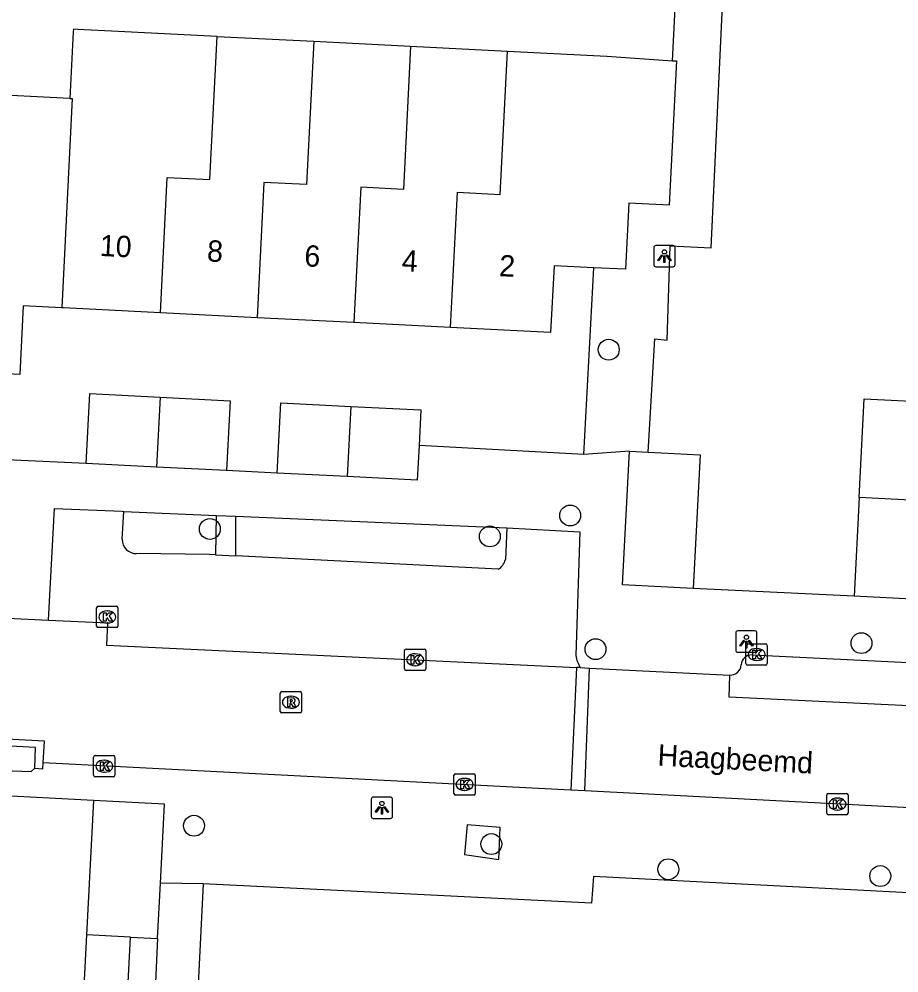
# Model space of a CAD drawing. Extents: x 162990 to 165007, y 383433 to 384336.
# Drawn here: x 164588.93 to 164630.18, y 383588.9 to 383633.59 of the extents above; entities that cross this region are included whole.
import ezdxf

# ---------------------------------------------------------------- set-up
doc = ezdxf.new("R2010")
doc.units = 0
for name, color, linetype in [('IMGEO_Boom', 7, 'Continuous'), ('IMGEO_Kolk', 7, 'Continuous'), ('IMGEO_Lichtpunt', 7, 'Continuous'), ('IMGEO_Muur', 7, 'Continuous'), ('IMGEO_Openbare_ruimte_label', 7, 'Continuous'), ('IMGEO_Pand', 7, 'Continuous'), ('IMGEO_Pand_nummerreeks', 7, 'Continuous'), ('IMGEO_Parkeervlak_open', 7, 'Continuous'), ('IMGEO_Rijbaan_lokaal_open', 7, 'Continuous'), ('IMGEO_Rioolput', 7, 'Continuous'), ('IMGEO_Voetpad_open', 7, 'Continuous')]:
    doc.layers.add(name, color=color, linetype=linetype)

msp = doc.modelspace()

# ---------------------------------------------------------------- linework, layer by layer
at = {"layer": 'IMGEO_Boom'}
for centre in [(164616.573, 383618.104), (164614.766, 383610.336), (164597.873, 383609.703), (164611.001, 383609.355), (164628.423, 383604.356), (164615.955, 383604.071), (164597.132, 383595.8), (164611.069, 383594.94), (164619.37, 383593.759), (164629.303, 383593.44)]:
    msp.add_circle(centre, 0.489, dxfattribs=at)
at = {"layer": 'IMGEO_Kolk'}
for p, q in [((164592.566, 383605.155), (164592.566, 383606.007)), ((164592.641, 383606.081), (164593.493, 383606.081)), ((164593.054, 383605.861), (164593.079, 383605.861)), ((164593.567, 383606.007), (164593.567, 383605.155)), ((164593.077, 383605.301), (164593.052, 383605.301)), ((164593.493, 383605.081), (164592.641, 383605.081)), ((164623.082, 383604.323), (164623.934, 383604.323)), ((164606.998, 383603.15), (164606.998, 383604.002)), ((164607.073, 383604.076), (164607.925, 383604.076)), ((164607.999, 383604.002), (164607.999, 383603.15)), ((164623.007, 383603.397), (164623.007, 383604.249)), ((164623.495, 383604.103), (164623.52, 383604.103)), ((164624.008, 383604.249), (164624.008, 383603.397)), ((164607.486, 383603.856), (164607.511, 383603.856)), ((164623.518, 383603.543), (164623.493, 383603.543)), ((164607.925, 383603.076), (164607.073, 383603.076)), ((164607.509, 383603.296), (164607.484, 383603.296)), ((164623.934, 383603.323), (164623.082, 383603.323)), ((164592.425, 383598.165), (164592.425, 383599.017)), ((164592.5, 383599.091), (164593.352, 383599.091)), ((164593.426, 383599.017), (164593.426, 383598.165)), ((164592.913, 383598.871), (164592.938, 383598.871)), ((164593.352, 383598.091), (164592.5, 383598.091)), ((164592.936, 383598.311), (164592.911, 383598.311)), ((164609.315, 383597.31), (164609.315, 383598.162)), ((164609.39, 383598.236), (164610.242, 383598.236)), ((164610.316, 383598.162), (164610.316, 383597.31)), ((164609.803, 383598.016), (164609.828, 383598.016)), ((164610.242, 383597.236), (164609.39, 383597.236)), ((164609.826, 383597.456), (164609.801, 383597.456)), ((164626.795, 383596.388), (164626.795, 383597.24)), ((164626.87, 383597.314), (164627.722, 383597.314)), ((164627.796, 383597.24), (164627.796, 383596.388)), ((164627.283, 383597.094), (164627.308, 383597.094)), ((164627.722, 383596.314), (164626.87, 383596.314)), ((164627.306, 383596.534), (164627.281, 383596.534))]:
    msp.add_line(p, q, dxfattribs=at)
for points in [[(164592.566, 383605.155), (164592.566, 383606.007)], [(164592.641, 383606.081), (164593.493, 383606.081)], [(164592.887, 383605.781), (164593.01, 383605.781), (164593.01, 383605.63), (164593.14, 383605.781), (164593.304, 383605.781), (164593.158, 383605.63), (164593.311, 383605.381), (164593.159, 383605.381), (164593.074, 383605.545), (164593.01, 383605.478), (164593.01, 383605.381), (164592.887, 383605.381), (164592.887, 383605.781)], [(164593.567, 383606.007), (164593.567, 383605.155)], [(164593.493, 383605.081), (164592.641, 383605.081)], [(164623.082, 383604.323), (164623.934, 383604.323)], [(164606.998, 383603.15), (164606.998, 383604.002)], [(164607.073, 383604.076), (164607.925, 383604.076)], [(164607.999, 383604.002), (164607.999, 383603.15)], [(164623.007, 383603.397), (164623.007, 383604.249)], [(164623.328, 383604.023), (164623.451, 383604.023), (164623.451, 383603.872), (164623.581, 383604.023), (164623.745, 383604.023), (164623.599, 383603.872), (164623.752, 383603.623), (164623.6, 383603.623), (164623.515, 383603.787), (164623.451, 383603.72), (164623.451, 383603.623), (164623.328, 383603.623), (164623.328, 383604.023)], [(164624.008, 383604.249), (164624.008, 383603.397)], [(164607.319, 383603.776), (164607.442, 383603.776), (164607.442, 383603.625), (164607.572, 383603.776), (164607.736, 383603.776), (164607.59, 383603.625), (164607.743, 383603.376), (164607.591, 383603.376), (164607.506, 383603.54), (164607.442, 383603.473), (164607.442, 383603.376), (164607.319, 383603.376), (164607.319, 383603.776)], [(164607.925, 383603.076), (164607.073, 383603.076)], [(164623.934, 383603.323), (164623.082, 383603.323)], [(164592.425, 383598.165), (164592.425, 383599.017)], [(164592.5, 383599.091), (164593.352, 383599.091)], [(164593.426, 383599.017), (164593.426, 383598.165)], [(164592.746, 383598.791), (164592.869, 383598.791), (164592.869, 383598.64), (164592.999, 383598.791), (164593.163, 383598.791), (164593.017, 383598.64), (164593.17, 383598.391), (164593.018, 383598.391), (164592.933, 383598.555), (164592.869, 383598.488), (164592.869, 383598.391), (164592.746, 383598.391), (164592.746, 383598.791)], [(164593.352, 383598.091), (164592.5, 383598.091)], [(164609.315, 383597.31), (164609.315, 383598.162)], [(164609.39, 383598.236), (164610.242, 383598.236)], [(164610.316, 383598.162), (164610.316, 383597.31)], [(164609.636, 383597.936), (164609.759, 383597.936), (164609.759, 383597.785), (164609.889, 383597.936), (164610.053, 383597.936), (164609.907, 383597.785), (164610.06, 383597.536), (164609.908, 383597.536), (164609.823, 383597.7), (164609.759, 383597.633), (164609.759, 383597.536), (164609.636, 383597.536), (164609.636, 383597.936)], [(164610.242, 383597.236), (164609.39, 383597.236)], [(164626.795, 383596.388), (164626.795, 383597.24)], [(164626.87, 383597.314), (164627.722, 383597.314)], [(164627.796, 383597.24), (164627.796, 383596.388)], [(164627.116, 383597.014), (164627.239, 383597.014), (164627.239, 383596.863), (164627.369, 383597.014), (164627.533, 383597.014), (164627.387, 383596.863), (164627.54, 383596.614), (164627.388, 383596.614), (164627.303, 383596.778), (164627.239, 383596.711), (164627.239, 383596.614), (164627.116, 383596.614), (164627.116, 383597.014)], [(164627.722, 383596.314), (164626.87, 383596.314)]]:
    msp.add_lwpolyline(points, dxfattribs=at)
for centre, start, end in [((164592.643, 383606.005), 91.552, 178.448), ((164592.643, 383606.005), 91.552, 178.448), ((164593.491, 383606.005), 1.552, 88.448), ((164593.491, 383606.005), 1.552, 88.448), ((164592.643, 383605.157), 181.552, 268.448), ((164592.643, 383605.157), 181.552, 268.448), ((164593.491, 383605.157), 271.552, 358.448), ((164593.491, 383605.157), 271.552, 358.448), ((164623.084, 383604.247), 91.552, 178.448), ((164623.084, 383604.247), 91.552, 178.448), ((164623.932, 383604.247), 1.552, 88.448), ((164623.932, 383604.247), 1.552, 88.448), ((164607.075, 383604), 91.552, 178.448), ((164607.075, 383604), 91.552, 178.448), ((164607.923, 383604), 1.552, 88.448), ((164607.923, 383604), 1.552, 88.448), ((164607.075, 383603.152), 181.552, 268.448), ((164607.075, 383603.152), 181.552, 268.448), ((164607.923, 383603.152), 271.552, 358.448), ((164607.923, 383603.152), 271.552, 358.448), ((164623.084, 383603.399), 181.552, 268.448), ((164623.084, 383603.399), 181.552, 268.448), ((164623.932, 383603.399), 271.552, 358.448), ((164623.932, 383603.399), 271.552, 358.448), ((164592.502, 383599.015), 91.552, 178.448), ((164592.502, 383599.015), 91.552, 178.448), ((164593.35, 383599.015), 1.552, 88.448), ((164593.35, 383599.015), 1.552, 88.448), ((164592.502, 383598.167), 181.552, 268.448), ((164592.502, 383598.167), 181.552, 268.448), ((164593.35, 383598.167), 271.552, 358.448), ((164593.35, 383598.167), 271.552, 358.448), ((164609.392, 383598.16), 91.552, 178.448), ((164609.392, 383598.16), 91.552, 178.448), ((164610.24, 383598.16), 1.552, 88.448), ((164610.24, 383598.16), 1.552, 88.448), ((164609.392, 383597.312), 181.552, 268.448), ((164609.392, 383597.312), 181.552, 268.448), ((164610.24, 383597.312), 271.552, 358.448), ((164610.24, 383597.312), 271.552, 358.448), ((164626.872, 383597.238), 91.552, 178.448), ((164626.872, 383597.238), 91.552, 178.448), ((164627.72, 383597.238), 1.552, 88.448), ((164627.72, 383597.238), 1.552, 88.448), ((164626.872, 383596.39), 181.552, 268.448), ((164626.872, 383596.39), 181.552, 268.448), ((164627.72, 383596.39), 271.552, 358.448), ((164627.72, 383596.39), 271.552, 358.448)]:
    msp.add_arc(centre, 0.0765, start, end, dxfattribs=at)
for centre, major_axis, ratio, start_param, end_param in [((164593.053, 383605.581), (-0.387, 0.002), 0.722429, 4.712389, 7.853982), ((164593.078, 383605.581), (-0.39, 0.002), 0.717154, 1.570796, 4.712389), ((164623.494, 383603.823), (-0.387, 0.002), 0.722429, 4.712389, 7.853982), ((164623.519, 383603.823), (-0.39, 0.002), 0.717154, 1.570796, 4.712389), ((164607.485, 383603.576), (-0.387, 0.002), 0.722429, 4.712389, 7.853982), ((164607.51, 383603.576), (-0.39, 0.002), 0.717154, 1.570796, 4.712389), ((164592.912, 383598.591), (-0.387, 0.002), 0.722429, 4.712389, 7.853982), ((164592.937, 383598.591), (-0.39, 0.002), 0.717154, 1.570796, 4.712389), ((164609.802, 383597.736), (-0.387, 0.002), 0.722429, 4.712389, 7.853982), ((164609.827, 383597.736), (-0.39, 0.002), 0.717154, 1.570796, 4.712389), ((164627.282, 383596.814), (-0.387, 0.002), 0.722429, 4.712389, 7.853982), ((164627.307, 383596.814), (-0.39, 0.002), 0.717154, 1.570796, 4.712389)]:
    msp.add_ellipse(centre, major_axis=major_axis, ratio=ratio, start_param=start_param, end_param=end_param, dxfattribs=at)
at = {"layer": 'IMGEO_Lichtpunt'}
for p, q in [((164618.687, 383622.889), (164618.687, 383622.082)), ((164618.687, 383622.889), (164618.687, 383622.082)), ((164619.589, 383622.984), (164618.781, 383622.984)), ((164619.589, 383622.984), (164618.781, 383622.984)), ((164619.683, 383622.082), (164619.683, 383622.889)), ((164619.683, 383622.082), (164619.683, 383622.889)), ((164618.781, 383621.988), (164619.589, 383621.988)), ((164618.781, 383621.988), (164619.589, 383621.988)), ((164622.528, 383604.832), (164622.528, 383604.025)), ((164622.528, 383604.832), (164622.528, 383604.025)), ((164623.43, 383604.927), (164622.622, 383604.927)), ((164623.43, 383604.927), (164622.622, 383604.927)), ((164623.524, 383604.025), (164623.524, 383604.832)), ((164623.524, 383604.025), (164623.524, 383604.832)), ((164622.622, 383603.931), (164623.43, 383603.931)), ((164622.622, 383603.931), (164623.43, 383603.931)), ((164605.442, 383597.044), (164605.442, 383596.237)), ((164605.442, 383597.044), (164605.442, 383596.237)), ((164606.344, 383597.139), (164605.536, 383597.139)), ((164606.344, 383597.139), (164605.536, 383597.139)), ((164606.438, 383596.237), (164606.438, 383597.044)), ((164606.438, 383596.237), (164606.438, 383597.044)), ((164605.536, 383596.143), (164606.344, 383596.143)), ((164605.536, 383596.143), (164606.344, 383596.143))]:
    msp.add_line(p, q, dxfattribs=at)
for points in [[(164619.061, 383622.553), (164619.1, 383622.525), (164618.912, 383622.263), (164618.874, 383622.29), (164619.061, 383622.553)], [(164619.163, 383622.505), (164619.21, 383622.505), (164619.21, 383622.183), (164619.163, 383622.183), (164619.163, 383622.505)], [(164619.273, 383622.525), (164619.311, 383622.552), (164619.498, 383622.29), (164619.459, 383622.262), (164619.273, 383622.525)], [(164622.902, 383604.496), (164622.941, 383604.468), (164622.753, 383604.206), (164622.715, 383604.233), (164622.902, 383604.496)], [(164623.004, 383604.448), (164623.051, 383604.448), (164623.051, 383604.126), (164623.004, 383604.126), (164623.004, 383604.448)], [(164623.114, 383604.468), (164623.152, 383604.495), (164623.339, 383604.233), (164623.3, 383604.205), (164623.114, 383604.468)], [(164605.816, 383596.708), (164605.855, 383596.68), (164605.667, 383596.418), (164605.629, 383596.445), (164605.816, 383596.708)], [(164606.028, 383596.68), (164606.066, 383596.707), (164606.253, 383596.445), (164606.214, 383596.417), (164606.028, 383596.68)], [(164605.918, 383596.66), (164605.965, 383596.66), (164605.965, 383596.338), (164605.918, 383596.338), (164605.918, 383596.66)]]:
    msp.add_lwpolyline(points, dxfattribs=at)
for centre in [(164619.186, 383622.687), (164623.027, 383604.63), (164605.941, 383596.842)]:
    msp.add_circle(centre, 0.0994, dxfattribs=at)
for centre, start, end in [((164618.781, 383622.889), 90, 180), ((164618.781, 383622.889), 90, 180), ((164619.589, 383622.889), 0, 90), ((164619.589, 383622.889), 0, 90), ((164618.781, 383622.082), 180, 270), ((164618.781, 383622.082), 180, 270), ((164619.589, 383622.082), 270, 0), ((164619.589, 383622.082), 270, 360), ((164622.622, 383604.832), 90, 180), ((164622.622, 383604.832), 90, 180), ((164623.43, 383604.832), 0, 90), ((164623.43, 383604.832), 0, 90), ((164622.622, 383604.025), 180, 270), ((164622.622, 383604.025), 180, 270), ((164623.43, 383604.025), 270, 0), ((164623.43, 383604.025), 270, 360), ((164605.536, 383597.044), 90, 180), ((164605.536, 383597.044), 90, 180), ((164606.344, 383597.044), 0, 90), ((164606.344, 383597.044), 0, 90), ((164605.536, 383596.237), 180, 270), ((164605.536, 383596.237), 180, 270), ((164606.344, 383596.237), 270, 0), ((164606.344, 383596.237), 270, 360)]:
    msp.add_arc(centre, 0.0946, start, end, dxfattribs=at)
at = {"layer": 'IMGEO_Muur'}
for points in [[(164590.064, 383598.746), (164590.116, 383599.762), (164583.612, 383600.105)], [(164589.667, 383598.492), (164589.705, 383599.463), (164588.221, 383599.541)], [(164589.667, 383598.492), (164590.05, 383598.466), (164590.064, 383598.746)]]:
    msp.add_lwpolyline(points, dxfattribs=at)
at = {"layer": 'IMGEO_Pand'}
for points in [[(164598.212, 383632.783), (164593.578, 383633.017), (164591.681, 383633.113), (164591.476, 383633.123), (164591.47, 383632.997), (164591.312, 383629.874)], [(164595.554, 383619.83), (164595.876, 383626.176), (164597.873, 383626.075), (164598.212, 383632.783)], [(164598.212, 383632.783), (164602.748, 383632.553)], [(164602.748, 383632.553), (164602.409, 383625.843), (164600.412, 383625.944), (164600.09, 383619.6)], [(164602.748, 383632.553), (164607.284, 383632.324)], [(164607.284, 383632.324), (164606.945, 383625.611), (164604.948, 383625.712), (164604.626, 383619.371)], [(164607.284, 383632.324), (164611.822, 383632.094)], [(164609.163, 383619.141), (164609.485, 383625.481), (164611.482, 383625.38), (164611.822, 383632.094)], [(164611.822, 383632.094), (164616.492, 383631.858), (164619.558, 383631.641)], [(164619.558, 383631.641), (164619.752, 383631.631), (164619.41, 383624.87), (164617.513, 383624.966), (164617.356, 383621.87), (164615.874, 383621.945)], [(164591.312, 383629.874), (164587.001, 383630.091)], [(164591.312, 383629.874), (164591.382, 383629.87), (164591.42, 383629.868), (164590.942, 383620.063)], [(164615.874, 383621.945), (164614.008, 383622.039), (164613.85, 383618.904), (164609.163, 383619.141)], [(164590.942, 383620.063), (164589.122, 383620.155), (164588.96, 383616.946), (164584.146, 383617.19)], [(164595.554, 383619.83), (164591.018, 383620.059), (164590.942, 383620.063)], [(164600.09, 383619.6), (164595.554, 383619.83)], [(164604.626, 383619.371), (164600.09, 383619.6)], [(164609.163, 383619.141), (164604.626, 383619.371)], [(164628.313, 383611.178), (164628.551, 383615.805), (164631.702, 383615.643), (164631.811, 383617.759)], [(164592.08, 383612.77), (164592.246, 383616.044), (164595.538, 383615.877)], [(164595.538, 383615.877), (164595.37, 383612.604)], [(164595.538, 383615.877), (164598.828, 383615.711), (164598.662, 383612.437)], [(164601.035, 383612.324), (164601.201, 383615.615), (164604.482, 383615.449)], [(164604.482, 383615.449), (164604.318, 383612.158)], [(164604.482, 383615.449), (164607.764, 383615.283), (164607.68, 383613.62)], [(164607.68, 383613.62), (164607.598, 383611.992), (164604.318, 383612.158)], [(164620.533, 383606.914), (164617.224, 383607.084), (164617.546, 383613.348)], [(164617.546, 383613.348), (164618.429, 383613.303)], [(164618.429, 383613.303), (164620.855, 383613.178), (164620.533, 383606.914)], [(164641.437, 383613.151), (164635.083, 383613.48), (164634.947, 383610.837), (164628.313, 383611.178)], [(164595.37, 383612.604), (164592.08, 383612.77)], [(164598.662, 383612.437), (164595.37, 383612.604)], [(164604.318, 383612.158), (164601.035, 383612.324)], [(164628.313, 383611.178), (164628.075, 383606.55)], [(164634.71, 383606.208), (164628.075, 383606.55)], [(164592.412, 383596.975), (164592.09, 383590.682)], [(164595.556, 383593.106), (164595.745, 383596.804), (164592.412, 383596.975)], [(164595.423, 383590.511), (164595.556, 383593.106)], [(164592.09, 383590.682), (164591.967, 383588.27), (164594.03, 383588.164), (164594.153, 383590.576)], [(164594.153, 383590.576), (164592.09, 383590.682)], [(164594.153, 383590.576), (164595.423, 383590.511)]]:
    msp.add_lwpolyline(points, dxfattribs=at)
at = {"layer": 'IMGEO_Parkeervlak_open'}
for points in [[(164593.763, 383609.223), (164593.84, 383610.519)], [(164611.793, 383609.757), (164611.729, 383608.266)], [(164598.139, 383608.495), (164597.864, 383608.509), (164594.442, 383608.554)], [(164611.396, 383607.818), (164599.097, 383608.446)]]:
    msp.add_lwpolyline(points, dxfattribs=at)
for centre, radius, start, end in [((164594.412, 383609.203), 0.65, 178.2324, 272.6177), ((164611.023, 383608.443), 0.728, 300.8212, 345.9317)]:
    msp.add_arc(centre, radius, start, end, dxfattribs=at)
at = {"layer": 'IMGEO_Rijbaan_lokaal_open'}
for points in [[(164586.779, 383605.596), (164590.316, 383605.433)], [(164590.316, 383605.433), (164593.073, 383605.306), (164593.025, 383604.258), (164615.063, 383603.217)], [(164615.063, 383603.217), (164614.789, 383597.463)], [(164615.238, 383603.209), (164615.063, 383603.217)], [(164615.238, 383603.209), (164615.664, 383603.188)], [(164615.448, 383597.429), (164615.664, 383603.188)], [(164615.664, 383603.188), (164622.251, 383602.861)], [(164643.335, 383601.313), (164640.044, 383600.971), (164622.217, 383601.823), (164622.251, 383602.861)], [(164614.789, 383597.463), (164590.064, 383598.746)], [(164615.448, 383597.429), (164614.789, 383597.463)], [(164638.76, 383596.219), (164615.448, 383597.429)]]:
    msp.add_lwpolyline(points, dxfattribs=at)
at = {"layer": 'IMGEO_Rioolput'}
for p, q in [((164601.248, 383602.085), (164602.1, 383602.085)), ((164601.173, 383601.159), (164601.173, 383602.011)), ((164601.661, 383601.865), (164601.686, 383601.865)), ((164602.174, 383602.011), (164602.174, 383601.159)), ((164601.684, 383601.305), (164601.659, 383601.305)), ((164602.1, 383601.085), (164601.248, 383601.085))]:
    msp.add_line(p, q, dxfattribs=at)
for points in [[(164601.248, 383602.085), (164602.1, 383602.085)], [(164601.173, 383601.159), (164601.173, 383602.011)], [(164601.762, 383601.783), (164601.51, 383601.785), (164601.51, 383601.385)], [(164601.688, 383601.704), (164601.634, 383601.704), (164601.634, 383601.623)], [(164602.174, 383602.011), (164602.174, 383601.159)], [(164601.51, 383601.385), (164601.634, 383601.385), (164601.634, 383601.547), (164601.645, 383601.547)], [(164601.634, 383601.623), (164601.686, 383601.623)], [(164601.692, 383601.518), (164601.763, 383601.385), (164601.903, 383601.385), (164601.838, 383601.511)], [(164602.1, 383601.085), (164601.248, 383601.085)]]:
    msp.add_lwpolyline(points, dxfattribs=at)
for centre, radius, start, end in [((164601.25, 383602.009), 0.0765, 91.552, 178.448), ((164601.25, 383602.009), 0.0765, 91.552, 178.448), ((164602.098, 383602.009), 0.0765, 1.552, 88.448), ((164602.098, 383602.009), 0.0765, 1.552, 88.448), ((164601.67, 383601.812), 0.19, 274.7715, 282.9687), ((164601.694, 383601.608), 0.0964, 77.0061, 93.1865), ((164601.708, 383601.665), 0.0378, 276.6634, 79.6772), ((164601.761, 383601.673), 0.109, 350.3612, 89.416), ((164601.759, 383601.673), 0.112, 277.5842, 350.9817), ((164601.644, 383601.494), 0.0533, 26.0293, 88.6989), ((164601.743, 383601.458), 0.108, 29.5134, 73.7905), ((164601.25, 383601.161), 0.0765, 181.552, 268.448), ((164601.25, 383601.161), 0.0765, 181.552, 268.448), ((164602.098, 383601.161), 0.0765, 271.552, 358.448), ((164602.098, 383601.161), 0.0765, 271.552, 358.448)]:
    msp.add_arc(centre, radius, start, end, dxfattribs=at)
for centre, major_axis, ratio, start_param, end_param in [((164601.66, 383601.585), (-0.387, 0.002), 0.722429, 4.712389, 7.853982), ((164601.685, 383601.585), (-0.39, 0.002), 0.717154, 1.570796, 4.712389)]:
    msp.add_ellipse(centre, major_axis=major_axis, ratio=ratio, start_param=start_param, end_param=end_param, dxfattribs=at)
at = {"layer": 'IMGEO_Voetpad_open'}
for points in [[(164619.558, 383631.641), (164620.045, 383641.232)], [(164618.429, 383613.303), (164618.739, 383618.605), (164619.306, 383618.546), (164619.446, 383622.963), (164621.376, 383622.87), (164621.9, 383634.233)], [(164615.411, 383613.19), (164615.874, 383621.945)], [(164615.411, 383613.19), (164607.68, 383613.62)], [(164617.546, 383613.348), (164615.411, 383613.19)], [(164592.08, 383612.77), (164587.306, 383612.987)], [(164601.035, 383612.324), (164598.662, 383612.437)], [(164590.316, 383605.433), (164590.593, 383610.666), (164593.766, 383610.541), (164593.84, 383610.519)], [(164593.84, 383610.519), (164598.165, 383610.336)], [(164598.165, 383610.336), (164598.139, 383608.495)], [(164598.165, 383610.336), (164599.099, 383610.296)], [(164599.097, 383608.446), (164599.099, 383610.296)], [(164599.099, 383610.296), (164611.793, 383609.757)], [(164611.793, 383609.757), (164615.224, 383609.564), (164615.033, 383603.771)], [(164598.139, 383608.495), (164598.764, 383608.463), (164599.097, 383608.446)], [(164628.075, 383606.55), (164620.533, 383606.914)], [(164623.292, 383603.804), (164638.249, 383603.068)], [(164588.221, 383599.541), (164588.166, 383598.387), (164589.504, 383598.337), (164589.667, 383598.492)], [(164592.412, 383596.975), (164583.19, 383597.473), (164583.198, 383596.386)], [(164609.805, 383594.459), (164611.417, 383594.223), (164611.483, 383595.72), (164609.939, 383595.834), (164609.805, 383594.459)], [(164661.737, 383593.451), (164643.107, 383594.323), (164643.003, 383592.022), (164615.859, 383593.428), (164615.767, 383592.178), (164597.566, 383593.079)], [(164597.566, 383593.079), (164595.556, 383593.106)], [(164597.566, 383593.079), (164597.113, 383583.958)], [(164595.423, 383590.511), (164594.823, 383577.493), (164592.804, 383577.597), (164592.651, 383574.701)]]:
    msp.add_lwpolyline(points, dxfattribs=at)
for centre, radius, start, end in [((164616.439, 383603.965), 1.419, 187.8739, 212.2068), ((164623.282, 383603.296), 0.508, 88.8563, 175.9333), ((164622.286, 383603.349), 0.489, 265.8853, 358.0166)]:
    msp.add_arc(centre, radius, start, end, dxfattribs=at)

# ---------------------------------------------------------------- texts
at = {"layer": 'IMGEO_Openbare_ruimte_label'}
msp.add_text('Haagbeemd', height=1, rotation=357.0203, dxfattribs=at).set_placement((164618.846, 383598.617))
at = {"layer": 'IMGEO_Pand_nummerreeks'}
for s, rotation, p in [('10', 357.1066, (164592.696, 383622.498)), ('8', 357.1038, (164597.724, 383622.244)), ('6', 357.1038, (164602.286, 383622.013)), ('4', 357.1038, (164606.853, 383621.782)), ('2', 357.1038, (164611.417, 383621.551))]:
    msp.add_text(s, height=1, rotation=rotation, dxfattribs=at).set_placement(p)

doc.saveas('drawing.dxf')
